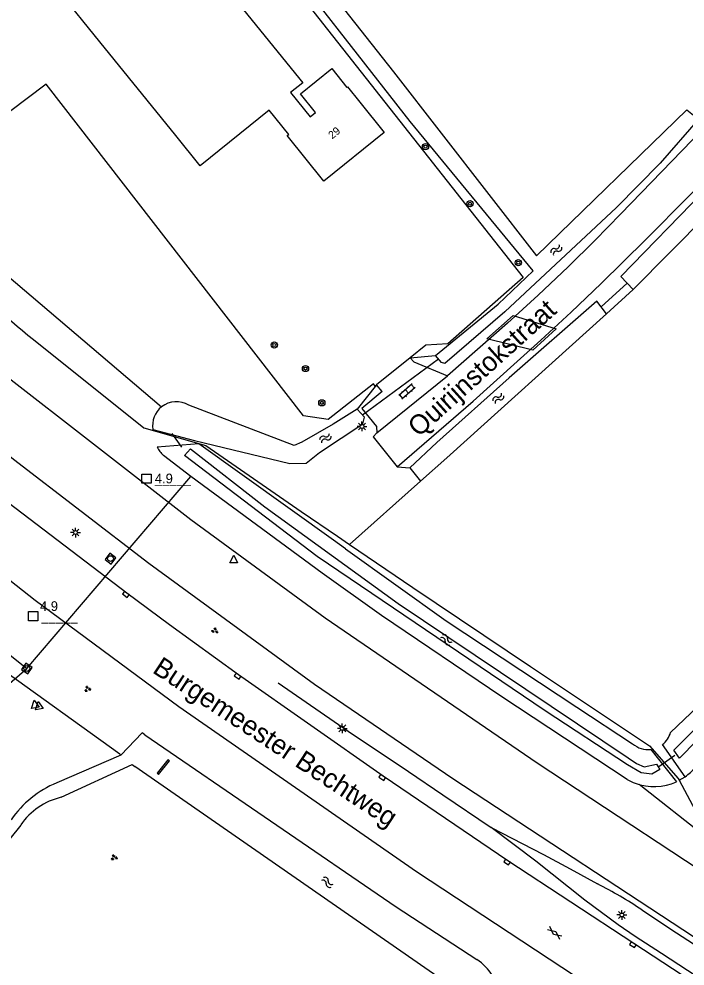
# Model space of a CAD drawing. Extents: x 133000 to 136000, y 400500 to 403500.
# Drawn here: x 135107 to 135192.8, y 400690.7 to 400812.8 of the extents above; entities that cross this region are included whole.
import ezdxf

# ---------------------------------------------------------------- set-up
doc = ezdxf.new("R2010")
doc.units = 0
for name, color, linetype in [('gg-afsc-erfafscheiding', 7, 'Continuous'), ('gg-afsc-hekwerk', 7, 'Continuous'), ('gg-anno-huisnummerreeks BGT', 7, 'Continuous'), ('gg-anno-openbare ruimte label', 7, 'Continuous'), ('gg-bbg-hoofdgebouw', 7, 'Continuous'), ('gg-knt-bronhoudergrens', 7, 'Continuous'), ('gg-knt-verharding', 7, 'Continuous'), ('gg-kntw-bovenkant insteek waterloop', 7, 'Continuous'), ('gg-kntw-greppel-droge sloot', 7, 'Continuous'), ('gg-kntw-waterlijn', 7, 'Continuous'), ('gg-kwrk-duiker nz buis', 7, 'Continuous'), ('gg-kwrk-duiker nz vlak', 7, 'Continuous'), ('gg-kwrk-stuw', 7, 'Continuous'), ('gt-anno-nummer hm paal', 7, 'Continuous'), ('gt-grn-groengrens', 7, 'Continuous'), ('gt-knt-geleideconstructie', 7, 'Continuous'), ('gt-symb-boom', 7, 'Continuous'), ('gt-symb-gesloten verharding', 7, 'Continuous'), ('gt-symb-groenvak', 7, 'Continuous'), ('gt-symb-hm paal', 7, 'Continuous'), ('gt-symb-klinker verharding', 7, 'Continuous'), ('gt-symb-kolk', 7, 'Continuous'), ('gt-symb-lichtmast', 7, 'Continuous'), ('gt-symb-rioolschacht', 7, 'Continuous'), ('gt-symb-waterafsluiter', 7, 'Continuous'), ('gt-symb-watersymbool', 7, 'Continuous')]:
    doc.layers.add(name, color=color, linetype=linetype)

# ---------------------------------------------------------------- blocks, each defined once
blk = doc.blocks.new('gt0-GRVAK')
at = {"layer": 'gt-symb-groenvak'}
for p, q in [((-0.11, 0.19), (-0.23, 0.24)), ((-0.18, 0.15), (0.09, 0.15)), ((-0.09, 0.21), (-0.16, 0.32)), ((-0.05, 0.21), (-0.05, 0.39)), ((0, 0.21), (0.06, 0.32)), ((0.01, 0.19), (0.13, 0.24)), ((0.26, -0.05), (0.2, 0.06)), ((0.3, -0.05), (0.3, 0.13)), ((0.35, -0.05), (0.41, 0.06)), ((-0.25, -0.23), (-0.36, -0.18)), ((-0.32, -0.26), (-0.05, -0.26)), ((-0.23, -0.21), (-0.29, -0.1)), ((-0.18, -0.2), (-0.18, -0.02)), ((-0.14, -0.21), (-0.07, -0.1)), ((-0.12, -0.23), (0, -0.18)), ((0.24, -0.07), (0.12, -0.02)), ((0.17, -0.11), (0.44, -0.11)), ((0.37, -0.07), (0.49, -0.02))]:
    blk.add_line(p, q, dxfattribs=at)
blk = doc.blocks.new('gt0-WA')
at = {"layer": 'gt-symb-watersymbool'}
for centre, start, end in [((-0.32, 0.02), 28.0725, 151.9275), ((0.43, 0.42), 208.0725, 331.9275), ((-0.32, -0.43), 28.0725, 151.9275), ((0.43, -0.03), 208.0725, 331.9275)]:
    blk.add_arc(centre, 0.425, start, end, dxfattribs=at)
blk = doc.blocks.new('gt0-KOLK')
at = {"layer": 'gt-symb-kolk'}
blk.add_lwpolyline([(0, 0), (0.38, 0), (0.38, 0.4), (-0.37, 0.4), (-0.37, 0), (0, 0)], dxfattribs=at)
blk = doc.blocks.new('gt0-GESVH1')
at = {"layer": 'gt-symb-gesloten verharding'}
for p, q in [((-0.99, -0.26), (0.01, 0.24)), ((0.01, -0.26), (-0.99, 0.24)), ((0.01, 0.24), (1.01, -0.26)), ((1.01, 0.24), (0.01, -0.26))]:
    blk.add_line(p, q, dxfattribs=at)
blk = doc.blocks.new('gt0-LMAST')
at = {"layer": 'gt-symb-lichtmast'}
for p, q in [((-0.18, 0.17), (-0.45, 0.44)), ((-0.01, 0.25), (-0.01, 0.62)), ((0.17, 0.17), (0.44, 0.44)), ((-0.26, 0), (-0.63, 0)), ((-0.18, -0.18), (-0.45, -0.45)), ((-0.01, -0.25), (-0.01, -0.63)), ((0.44, -0.45), (0.17, -0.18)), ((0.24, 0), (0.62, 0))]:
    blk.add_line(p, q, dxfattribs=at)
blk.add_circle((-0.01, 0), 0.25, dxfattribs=at)
blk = doc.blocks.new('gt0-BOOM')
at = {"layer": 'gt-symb-boom'}
for radius in [0.4, 0.2]:
    blk.add_circle((0, 0), radius, dxfattribs=at)
blk = doc.blocks.new('gt0-KL1')
at = {"layer": 'gt-symb-klinker verharding'}
for p, q in [((-1.15, 0.3), (1.15, 0.3)), ((-1, -0.3), (-1, 0.3)), ((-0.5, 0.3), (-0.5, 0.45)), ((0, -0.3), (0, 0.3)), ((0.5, 0.3), (0.5, 0.45)), ((1, -0.3), (1, 0.3)), ((-1.15, -0.3), (1.15, -0.3)), ((-0.5, -0.45), (-0.5, -0.3)), ((0.5, -0.45), (0.5, -0.3))]:
    blk.add_line(p, q, dxfattribs=at)
blk = doc.blocks.new('gt0-RS')
at = {"layer": 'gt-symb-rioolschacht'}
blk.add_lwpolyline([(-0.5, -0.5), (0.5, -0.5), (0.5, 0.5), (-0.5, 0.5)], close=True, dxfattribs=at)
blk.add_circle((0, 0), 0.375, dxfattribs=at)
blk = doc.blocks.new('gt0-WAFSL')
at = {"layer": 'gt-symb-waterafsluiter'}
for p, q in [((-0.5, -0.33), (0, 0.67)), ((0, 0.67), (0.5, -0.33)), ((0.5, -0.33), (-0.5, -0.33))]:
    blk.add_line(p, q, dxfattribs=at)
blk = doc.blocks.new('gt0-HMpaal')
at = {"layer": 'gt-symb-hm paal'}
blk.add_lwpolyline([(-0.6, 0.6), (0.6, 0.6), (0.6, -0.6), (-0.6, -0.6)], close=True, dxfattribs=at)

msp = doc.modelspace()

# ---------------------------------------------------------------- linework, layer by layer
at = {"layer": 'gg-afsc-erfafscheiding'}
msp.add_line((135148.05, 400746.13), (135149.6, 400745.07), dxfattribs=at)
for points in [[(135108.87, 400771.49), (135123.11, 400760.11), (135131.08, 400757.83), (135143.36, 400749.33), (135148.05, 400746.13)], [(135149.6, 400745.07), (135157.75, 400739.52), (135172.88, 400729.34), (135188.24, 400719.1), (135191.91, 400714.89), (135192.02, 400714.69)], [(135192.02, 400714.69), (135195.82, 400707.6), (135198.09, 400705.48), (135198.9, 400704.95)]]:
    msp.add_lwpolyline(points, dxfattribs=at)
msp.add_arc((135393.03, 401117.07), 447.41, 228.7172, 230.5706, dxfattribs=at)
at = {"layer": 'gg-afsc-hekwerk'}
for p, q in [((135157.39, 400769.11), (135153.07, 400765.65)), ((135153.07, 400765.65), (135153.07, 400765.65)), ((135119.99, 400718.02), (135102.12, 400730.91)), ((135119.99, 400718.02), (135120.12, 400717.92))]:
    msp.add_line(p, q, dxfattribs=at)
for points in [[(135046.34, 400863.31), (135084.14, 400891.74), (135120.5, 400844.75), (135118.71, 400843.32), (135139.81, 400817.11), (135141.31, 400818.4), (135171.94, 400779.46), (135162.25, 400770.94), (135159.42, 400770.74), (135157.39, 400769.11)], [(135153.07, 400765.65), (135152.87, 400765.49), (135152.68, 400765.76), (135146.82, 400761.17), (135143.64, 400761.64), (135110.5, 400804.39), (135098.74, 400795.54), (135046.34, 400863.31)]]:
    msp.add_lwpolyline(points, dxfattribs=at)
at = {"layer": 'gg-bbg-hoofdgebouw'}
msp.add_line((135127.22, 400797.76), (135117.43, 400809.85), dxfattribs=at)
for points in [[(135117.43, 400809.85), (135101.55, 400829.47), (135114.74, 400840.15), (135143.56, 400804.55), (135142, 400803.3), (135144.5, 400800.18), (135145.21, 400800.74), (135143.27, 400803.16), (135147.3, 400806.4), (135149.24, 400803.98), (135149.32, 400804.05), (135150.92, 400802.07)], [(135150.92, 400802.07), (135154.06, 400798.18), (135146.27, 400791.9), (135141.55, 400797.76), (135141.75, 400797.92), (135139.23, 400801.06), (135130.36, 400793.88), (135127.22, 400797.76)]]:
    msp.add_lwpolyline(points, dxfattribs=at)
at = {"layer": 'gg-knt-bronhoudergrens'}
for p, q in [((135186.1, 400777.94), (135182.7, 400774.81)), ((135158.71, 400753.21), (135149.6, 400745.07))]:
    msp.add_line(p, q, dxfattribs=at)
at = {"layer": 'gg-knt-verharding'}
for p, q in [((135157.87, 400768.62), (135157.39, 400769.11)), ((135157.87, 400768.62), (135162.19, 400766.81)), ((135153.1, 400759.47), (135162.19, 400766.81)), ((135153.8, 400764.78), (135151.18, 400762.59)), ((135153.8, 400764.78), (135153.07, 400765.65))]:
    msp.add_line(p, q, dxfattribs=at)
for points in [[(135155.73, 400755.06), (135165.49, 400763.54), (135174.21, 400771.39), (135178.12, 400775.03), (135181.99, 400778.71), (135187.71, 400784.31), (135193.34, 400789.99), (135277.93, 400877.59)], [(135201.52, 400698.59), (135173.76, 400716.88), (135146.43, 400735.55), (135129.17, 400748.26), (135104.85, 400767.14), (135087.98, 400780.97), (135070.42, 400796.36), (135056.39, 400809.08), (135047.77, 400816.94)], [(135212.15, 400816.24), (135184.54, 400787.68), (135181.16, 400784.24), (135177.73, 400780.87), (135173.86, 400777.21), (135169.95, 400773.61), (135162.19, 400766.81)], [(135196.74, 400692.6), (135162.9, 400714.87), (135145.09, 400727.03), (135123.73, 400742.6), (135106.32, 400756.02), (135089.91, 400769.33), (135072.87, 400783.82), (135057.08, 400797.94), (135042.01, 400811.77)], [(135193.66, 400688.73), (135186.18, 400693.64), (135169.99, 400704.31), (135153.91, 400715.19), (135135.28, 400728.25), (135126.42, 400734.7), (135120.9, 400738.79), (135105.76, 400750.36), (135089.39, 400763.45), (135074.02, 400776.37), (135059.7, 400788.95), (135044.86, 400802.46), (135038.29, 400808.43)], [(135188.87, 400682.69), (135158.21, 400702.88), (135127.59, 400724.16), (135109.11, 400737.85), (135084.98, 400756.9), (135056.94, 400780.89), (135032.37, 400803.12)], [(135151.18, 400762.59), (135153.08, 400760.26), (135153.1, 400759.47)], [(135153.1, 400759.47), (135152.64, 400758.96), (135155.73, 400755.06)]]:
    msp.add_lwpolyline(points, dxfattribs=at)
at = {"layer": 'gg-kntw-bovenkant insteek waterloop'}
for p, q in [((135209.29, 400801.31), (135186.1, 400777.94)), ((135162.11, 400756.23), (135182.7, 400774.81)), ((135124.26, 400759.89), (135129.63, 400758.45)), ((135130.18, 400758.06), (135124.8, 400757.62)), ((135147.51, 400745.62), (135130.18, 400758.06)), ((135160.84, 400758.21), (135157.34, 400754.95)), ((135158.71, 400753.21), (135162.11, 400756.23)), ((135157.34, 400754.95), (135158.71, 400753.21)), ((135149.05, 400744.51), (135147.51, 400745.62)), ((135188.4, 400718.65), (135191.68, 400714.49)), ((135192.8, 400715.13), (135189.9, 400719.27))]:
    msp.add_line(p, q, dxfattribs=at)
for points in [[(135086.01, 400894.72), (135092.8, 400885.76), (135115.08, 400857.39), (135129.82, 400838.22), (135155.25, 400805.97), (135173.66, 400782.29), (135193.02, 400801.09)], [(135160.66, 400769.41), (135168.72, 400776.04), (135173.24, 400780.35), (135157.4, 400799.59), (135138.12, 400824.29), (135112.69, 400856.29), (135111.3, 400857.94)], [(135186.1, 400777.94), (135184.51, 400779.62), (135195.13, 400790.5), (135207.57, 400802.96), (135209.29, 400801.31)], [(135193.02, 400801.09), (135194.55, 400799.87), (135189.58, 400794.22), (135183.96, 400788.49), (135169.58, 400775.06), (135161.87, 400768.4), (135161.43, 400768.53), (135160.66, 400769.41)], [(135182.7, 400774.81), (135181.43, 400776.44), (135170.15, 400766.53), (135160.84, 400758.21)], [(135145.45, 400759.42), (135143.43, 400758.25), (135142.46, 400757.81), (135128.89, 400763.01)], [(135129.63, 400758.45), (135141.9, 400755.51), (135144, 400755.53), (135145.74, 400756.91), (135151.32, 400760.63), (135151.5, 400761.47), (135150.59, 400762.51)], [(135150.59, 400762.51), (135147.46, 400760.58), (135145.45, 400759.42)], [(135146.08, 400741.39), (135129.15, 400753.84), (135125.62, 400756.53)], [(135149.05, 400744.51), (135162.04, 400735.23), (135178.85, 400724.09), (135186.05, 400719.38)], [(135185.34, 400714.79), (135169.21, 400725.42), (135153.72, 400735.9), (135146.08, 400741.39)], [(135190.93, 400720.83), (135194.46, 400724.17), (135203.43, 400732.96)]]:
    msp.add_lwpolyline(points, dxfattribs=at)
for centre, radius, start, end in [((135127.27, 400760.43), 3.04, 58.0003, 128.2214), ((135127.29, 400760.41), 3.07, 128.205, 189.7776), ((135128.85, 400759.82), 4.61, 208.5101, 225.5648), ((135188.04, 400721.63), 3, 308.3261, 344.6678), ((135188.04, 400721.63), 3, 228.4403, 276.885), ((135188.79, 400720.79), 6.94, 305.3059, 320.3095), ((135188.84, 400720.87), 7.02, 240.065, 249.4047), ((135188.8, 400720.78), 6.92, 249.4927, 294.6497)]:
    msp.add_arc(centre, radius, start, end, dxfattribs=at)
at = {"layer": 'gg-kntw-greppel-droge sloot'}
for p, q in [((135120.12, 400717.92), (135111.88, 400714.34)), ((135112.44, 400712.48), (135121.61, 400716.73)), ((135121.61, 400716.73), (135121.94, 400716.47)), ((135162.94, 400687.95), (135121.94, 400716.47)), ((135107.25, 400708.91), (135097.98, 400697.43))]:
    msp.add_line(p, q, dxfattribs=at)
for points in [[(135123.23, 400720.54), (135122.88, 400720.77), (135120.12, 400717.92)], [(135123.23, 400720.54), (135155.59, 400698.38), (135165.99, 400691.59)]]:
    msp.add_lwpolyline(points, dxfattribs=at)
for centre, radius, start, end in [((135116.99, 400702.08), 13.29, 112.631, 145.7198), ((135114.49, 400703.93), 8.8, 103.4844, 145.469), ((135162.5, 400686.34), 6.3, 3.6708, 56.4431)]:
    msp.add_arc(centre, radius, start, end, dxfattribs=at)
at = {"layer": 'gg-kntw-waterlijn'}
for points in [[(135129.09, 400757.38), (135138.67, 400749.94), (135155.84, 400737.47), (135185.46, 400717.55), (135186.55, 400716.82), (135187.52, 400716.42), (135189.11, 400716.75), (135189.53, 400716.06), (135188.53, 400715.45), (135187.13, 400715.65), (135185.37, 400716.66), (135174.8, 400723.64), (135145.4, 400743.52), (135128.33, 400756.52), (135129.09, 400757.38)], [(135191.37, 400718.56), (135204.8, 400732.03), (135205.57, 400731.26), (135192.09, 400717.53), (135191.37, 400718.56)]]:
    msp.add_lwpolyline(points, dxfattribs=at)
at = {"layer": 'gg-kwrk-duiker nz buis'}
for p, q in [((135185.33, 400778.75), (135182, 400775.71)), ((135161.04, 400768.97), (135151.26, 400761.75)), ((135126.7, 400759.39), (135127.93, 400757.61)), ((135108.02, 400729.08), (135129.15, 400753.84)), ((135104.96, 400731.51), (135108.02, 400729.08)), ((135097.33, 400719.91), (135108.02, 400729.08)), ((135189.43, 400716.45), (135191.49, 400717.9)), ((135199.16, 400704.46), (135186.87, 400714.13))]:
    msp.add_line(p, q, dxfattribs=at)
at = {"layer": 'gg-kwrk-duiker nz vlak'}
msp.add_lwpolyline([(135167.27, 400771.59), (135170.68, 400774.57), (135176.21, 400772.84), (135173.19, 400770.09), (135167.27, 400771.59)], dxfattribs=at)
at = {"layer": 'gg-kwrk-stuw'}
msp.add_lwpolyline([(135124.8, 400715.58), (135124.99, 400715.43), (135126.41, 400717.17), (135126.2, 400717.33), (135124.8, 400715.58)], dxfattribs=at)
at = {"layer": 'gt-grn-groengrens'}
for p, q in [((135054.59, 400823.06), (135125.39, 400762.82)), ((135157.39, 400769.11), (135160.66, 400769.41)), ((135153.07, 400765.65), (135150.59, 400762.51)), ((135155.73, 400755.06), (135157.34, 400754.95)), ((135192.02, 400714.69), (135192.8, 400715.13))]:
    msp.add_line(p, q, dxfattribs=at)
at = {"layer": 'gt-knt-geleideconstructie'}
for points in [[(135140.4, 400727.23), (135149.43, 400721), (135157.2, 400715.79), (135161.6, 400712.79), (135167.83, 400708.6)], [(135202.78, 400683.59), (135194.25, 400689.41), (135189.76, 400692.35), (135186.39, 400694.53), (135184.18, 400696.03), (135179.88, 400699.24), (135173.57, 400704.24), (135167.83, 400708.6)], [(135167.83, 400708.6), (135174.55, 400705.12), (135178.01, 400703.27), (135181.53, 400701.32)], [(135187.24, 400697.97), (135191.71, 400695.02), (135196.22, 400692.1), (135204.83, 400686.28), (135208.07, 400684.1)]]:
    msp.add_lwpolyline(points, dxfattribs=at)
msp.add_arc((135153.22, 400646.57), 61.64, 56.5028, 62.6617, dxfattribs=at)

# ---------------------------------------------------------------- block references
at = {"layer": 'gt-symb-boom'}
for p in [(135159.37, 400796.34), (135165.11, 400788.98), (135171.32, 400781.38), (135139.9, 400770.78), (135143.92, 400767.74), (135146.02, 400763.32)]:
    msp.add_blockref('gt0-BOOM', p, dxfattribs=at)
at = {"layer": 'gt-symb-gesloten verharding', "rotation": -39.277311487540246}
msp.add_blockref('gt0-GESVH1', (135176.01, 400695.02), dxfattribs=at)
at = {"layer": 'gt-symb-groenvak', "rotation": -24.131125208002}
msp.add_blockref('gt0-GRVAK', (135132.24, 400733.98), dxfattribs=at)
at = {"layer": 'gt-symb-groenvak'}
for p in [(135115.84, 400726.44), (135119.26, 400704.72)]:
    msp.add_blockref('gt0-GRVAK', p, dxfattribs=at)
at = {"layer": 'gt-symb-hm paal'}
for p in [(135123.43, 400753.55), (135108.84, 400735.83)]:
    msp.add_blockref('gt0-HMpaal', p, dxfattribs=at)
at = {"layer": 'gt-symb-klinker verharding', "rotation": -139.46084825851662}
msp.add_blockref('gt0-KL1', (135156.99, 400764.78), dxfattribs=at)
at = {"layer": 'gt-symb-kolk'}
for p, rotation in [((135120.9, 400738.79), 143.49671701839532), ((135135.28, 400728.25), 144.97512672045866), ((135153.91, 400715.19), 145.92839019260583), ((135169.99, 400704.31), 146.57996880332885), ((135186.18, 400693.64), 146.75506275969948)]:
    msp.add_blockref('gt0-KOLK', p, dxfattribs=dict(at, rotation=rotation))
at = {"layer": 'gt-symb-lichtmast'}
for p in [(135151.2, 400760.28), (135114.3, 400746.61), (135148.65, 400721.37), (135184.66, 400697.32)]:
    msp.add_blockref('gt0-LMAST', p, dxfattribs=at)
at = {"layer": 'gt-symb-rioolschacht'}
for p, rotation in [((135118.8, 400743.25), 143.3705989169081), ((135108.03, 400729.09), -35.31121343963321)]:
    msp.add_blockref('gt0-RS', p, dxfattribs=dict(at, rotation=rotation))
at = {"layer": 'gt-symb-waterafsluiter'}
msp.add_blockref('gt0-WAFSL', (135134.68, 400743.04), dxfattribs=at)
at = {"layer": 'gt-symb-waterafsluiter', "rotation": 9.848622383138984}
for p in [(135109.07, 400724.35), (135109.6, 400724.16)]:
    msp.add_blockref('gt0-WAFSL', p, dxfattribs=at)
at = {"layer": 'gt-symb-watersymbool'}
for p, rotation in [((135176.18, 400782.99), 44.10862414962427), ((135168.7, 400763.87), 41.99999127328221), ((135146.44, 400758.76), 33.705956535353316), ((135162.01, 400732.8), -36.29695894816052), ((135146.68, 400701.55), -34.8981235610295)]:
    msp.add_blockref('gt0-WA', p, dxfattribs=dict(at, rotation=rotation))

# ---------------------------------------------------------------- texts
at = {"layer": 'gg-anno-huisnummerreeks BGT'}
msp.add_text('29', height=1, rotation=38.9, dxfattribs=at).set_placement((135147.35, 400797.27))
at = {"layer": 'gg-anno-openbare ruimte label'}
for s, rotation, p in [('Quirijnstokstraat', 42.1, (135158.5, 400758.81)), ('Burgemeester Bechtweg', 326.7, (135124.08, 400728.63))]:
    msp.add_text(s, height=2.5, rotation=rotation, dxfattribs=at).set_placement(p)
at = {"layer": 'gt-anno-nummer hm paal'}
for p in [(135124.51, 400752.95), (135109.72, 400736.5)]:
    msp.add_text('4.9', height=1.25, dxfattribs=at).set_placement(p)
at = {"layer": 'gt-symb-hm paal'}
for p in [(135124.51, 400752.95), (135109.92, 400735.23)]:
    msp.add_text('_____', height=1.25, dxfattribs=at).set_placement(p)

doc.saveas('drawing.dxf')
